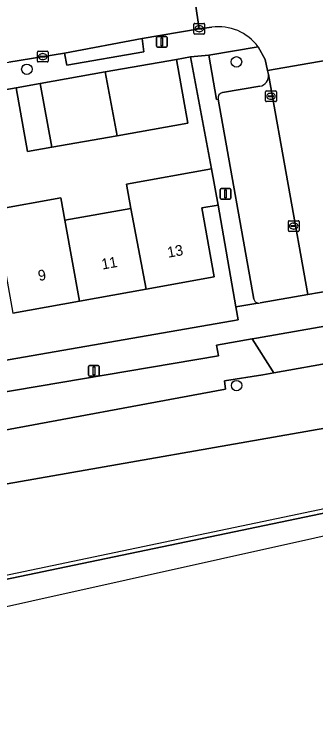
# Model space of a CAD drawing. Extents: x 162879 to 165540, y 384011 to 385181.
# Drawn here: x 164335.2 to 164363.4, y 384230.8 to 384298.7 of the extents above; entities that cross this region are included whole.
import ezdxf

# ---------------------------------------------------------------- set-up
doc = ezdxf.new("R2010")
doc.units = 0
for name, color, linetype in [('IMGEO_Boom', 7, 'Continuous'), ('IMGEO_Erf', 7, 'Continuous'), ('IMGEO_Geluidsscherm', 7, 'Continuous'), ('IMGEO_Groenvoorziening', 7, 'Continuous'), ('IMGEO_Hek', 7, 'Continuous'), ('IMGEO_Kolk', 7, 'Continuous'), ('IMGEO_Lichtmast', 7, 'Continuous'), ('IMGEO_Pand', 7, 'Continuous'), ('IMGEO_Pand_nummerreeks', 7, 'Continuous'), ('IMGEO_Parkeervlak_open', 7, 'Continuous'), ('IMGEO_Rijbaan_lokaal_open', 7, 'Continuous'), ('IMGEO_Spoorbaan_halfverhard', 7, 'Continuous'), ('IMGEO_Voetpad_open', 7, 'Continuous')]:
    doc.layers.add(name, color=color, linetype=linetype)

msp = doc.modelspace()

# ---------------------------------------------------------------- linework, layer by layer
at = {"layer": 'IMGEO_Boom'}
for centre in [(164356.033, 384294.259), (164336.409, 384293.568), (164356.047, 384263.956)]:
    msp.add_circle(centre, 0.489, dxfattribs=at)
at = {"layer": 'IMGEO_Erf'}
for points in [[(164333.357, 384280.421), (164339.591, 384281.545), (164339.972, 384279.434), (164346.148, 384280.524), (164345.733, 384282.826), (164353.7, 384284.262), (164351.728, 384294.729), (164350.412, 384294.497), (164351.469, 384288.515), (164344.858, 384287.347), (164338.74, 384286.267), (164336.476, 384285.867), (164335.398, 384291.845), (164328.093, 384290.555)], [(164307.016, 384261.573), (164356.192, 384270.104), (164355.977, 384271.342), (164354.325, 384280.86), (164352.793, 384280.583), (164353.954, 384274.136), (164347.573, 384272.986), (164341.337, 384271.862), (164335.102, 384270.739)]]:
    msp.add_lwpolyline(points, dxfattribs=at)
at = {"layer": 'IMGEO_Geluidsscherm'}
msp.add_lwpolyline([(164676.85, 384317.503), (164663.933, 384314.802), (164648.266, 384311.595), (164636.969, 384309.223), (164597.183, 384300.976), (164565.574, 384294.368), (164548.747, 384290.97), (164534.634, 384287.879), (164524.441, 384285.774), (164509.439, 384282.631), (164506.722, 384282.083), (164492.433, 384279.293), (164482.587, 384277.14), (164470.079, 384274.477), (164466.147, 384273.624), (164450.636, 384270.401), (164434.466, 384267.046), (164426.586, 384265.503), (164423.587, 384264.967), (164410.248, 384262.029), (164381.356, 384255.946), (164378.846, 384255.471), (164286.152, 384236.059)], dxfattribs=at)
at = {"layer": 'IMGEO_Groenvoorziening'}
for points in [[(164359.019, 384293.076), (164358.943, 384293.437), (164358.725, 384294.476), (164358.079, 384295.671), (164353.441, 384294.901), (164354.175, 384290.744), (164354.317, 384290.772)], [(164275.766, 384234.945), (164276.237, 384233.569), (164279.904, 384234.412), (164283.523, 384235.158), (164285.806, 384235.656), (164298.742, 384238.478), (164308.907, 384240.511), (164444.165, 384268.675), (164487.306, 384277.828), (164570.841, 384295.099)], [(164354.713, 384291.396), (164358.213, 384291.973)], [(164444.217, 384277.406), (164432.573, 384275.206), (164431.046, 384274.979), (164412.171, 384271.782), (164411.664, 384273.084), (164410.216, 384273.782), (164408.706, 384273.531), (164371.45, 384267.278), (164359.532, 384265.161), (164358.499, 384264.978), (164354.911, 384264.392), (164355.011, 384263.622), (164331.775, 384259.327), (164332.753, 384254.442), (164367.352, 384260.503), (164371.077, 384261.125), (164385.399, 384263.612), (164397.49, 384266.196), (164412.669, 384268.778), (164431.26, 384272.662), (164431.272, 384272.664), (164433.193, 384273.044), (164448.321, 384276.269)], [(164448.321, 384276.269), (164433.193, 384273.044), (164431.272, 384272.664), (164431.26, 384272.662), (164412.669, 384268.778), (164397.49, 384266.196), (164385.399, 384263.612), (164371.077, 384261.125), (164367.352, 384260.503), (164332.753, 384254.442), (164333.391, 384251.229), (164332.291, 384250.966), (164331.608, 384254.221), (164308.265, 384249.94), (164308.753, 384246.272), (164306.778, 384245.994), (164298.825, 384244.409), (164297.191, 384244.242), (164295.55, 384244.131), (164274.277, 384245.855), (164270.872, 384246.664), (164271.625, 384245.117)]]:
    msp.add_lwpolyline(points, dxfattribs=at)
for points in [[(164370.883, 384270.681), (164357.909, 384268.406), (164357.5, 384268.334), (164359.415, 384265.343), (164359.516, 384265.186), (164359.532, 384265.161), (164371.45, 384267.278)], [(164354.911, 384264.392), (164358.499, 384264.978), (164359.532, 384265.161), (164359.516, 384265.186), (164359.415, 384265.343), (164357.5, 384268.334), (164354.177, 384267.752), (164354.364, 384266.743), (164331.078, 384262.811), (164331.775, 384259.327), (164355.011, 384263.622)]]:
    msp.add_lwpolyline(points, close=True, dxfattribs=at)
for centre, radius, start, end in [((164358.057, 384292.933), 0.973, 279.24631, 8.43992), ((164354.864, 384290.863), 0.554, 105.77567, 189.42465)]:
    msp.add_arc(centre, radius, start, end, dxfattribs=at)
at = {"layer": 'IMGEO_Hek'}
msp.add_lwpolyline([(164444.165, 384268.675), (164308.907, 384240.511), (164298.742, 384238.478), (164283.523, 384235.158)], dxfattribs=at)
at = {"layer": 'IMGEO_Kolk'}
for p, q in [((164352.05, 384296.938), (164352.05, 384297.79)), ((164352.125, 384297.864), (164352.977, 384297.864)), ((164352.309, 384297.358), (164352.309, 384297.37)), ((164352.747, 384297.321), (164352.349, 384297.321)), ((164352.352, 384297.407), (164352.75, 384297.407)), ((164352.538, 384297.644), (164352.563, 384297.644)), ((164352.793, 384297.37), (164352.793, 384297.358)), ((164353.051, 384297.79), (164353.051, 384296.938)), ((164352.977, 384296.864), (164352.125, 384296.864)), ((164352.561, 384297.084), (164352.536, 384297.084)), ((164337.395, 384294.326), (164337.395, 384295.178)), ((164337.47, 384295.252), (164338.322, 384295.252)), ((164338.396, 384295.178), (164338.396, 384294.326)), ((164337.654, 384294.746), (164337.654, 384294.758)), ((164338.092, 384294.709), (164337.694, 384294.709)), ((164337.697, 384294.795), (164338.095, 384294.795)), ((164337.883, 384295.032), (164337.908, 384295.032)), ((164338.138, 384294.758), (164338.138, 384294.746)), ((164338.322, 384294.252), (164337.47, 384294.252)), ((164337.906, 384294.472), (164337.881, 384294.472)), ((164358.767, 384290.617), (164358.767, 384291.469)), ((164358.842, 384291.543), (164359.694, 384291.543)), ((164359.255, 384291.323), (164359.28, 384291.323)), ((164359.768, 384291.469), (164359.768, 384290.617)), ((164359.694, 384290.543), (164358.842, 384290.543)), ((164359.026, 384291.037), (164359.026, 384291.049)), ((164359.464, 384291), (164359.066, 384291)), ((164359.069, 384291.086), (164359.467, 384291.086)), ((164359.278, 384290.763), (164359.253, 384290.763)), ((164359.51, 384291.049), (164359.51, 384291.037)), ((164360.895, 384278.465), (164360.895, 384279.317)), ((164360.97, 384279.391), (164361.822, 384279.391)), ((164361.154, 384278.885), (164361.154, 384278.897)), ((164361.197, 384278.934), (164361.595, 384278.934)), ((164361.383, 384279.171), (164361.408, 384279.171)), ((164361.638, 384278.897), (164361.638, 384278.885)), ((164361.896, 384279.317), (164361.896, 384278.465)), ((164361.822, 384278.391), (164360.97, 384278.391)), ((164361.592, 384278.848), (164361.194, 384278.848)), ((164361.406, 384278.611), (164361.381, 384278.611))]:
    msp.add_line(p, q, dxfattribs=at)
for points in [[(164352.05, 384296.938), (164352.05, 384297.79)], [(164352.125, 384297.864), (164352.977, 384297.864)], [(164353.051, 384297.79), (164353.051, 384296.938)], [(164352.977, 384296.864), (164352.125, 384296.864)], [(164337.395, 384294.326), (164337.395, 384295.178)], [(164337.47, 384295.252), (164338.322, 384295.252)], [(164338.396, 384295.178), (164338.396, 384294.326)], [(164338.322, 384294.252), (164337.47, 384294.252)], [(164358.767, 384290.617), (164358.767, 384291.469)], [(164358.842, 384291.543), (164359.694, 384291.543)], [(164359.768, 384291.469), (164359.768, 384290.617)], [(164359.694, 384290.543), (164358.842, 384290.543)], [(164360.895, 384278.465), (164360.895, 384279.317)], [(164360.97, 384279.391), (164361.822, 384279.391)], [(164361.896, 384279.317), (164361.896, 384278.465)], [(164361.822, 384278.391), (164360.97, 384278.391)]]:
    msp.add_lwpolyline(points, dxfattribs=at)
for centre, radius, start, end in [((164352.127, 384297.788), 0.0765, 91.55205, 178.44795), ((164352.127, 384297.788), 0.0765, 91.55205, 178.44795), ((164352.349, 384297.367), 0.0403, 85.87752, 175.75265), ((164352.346, 384297.357), 0.0366, 178.93798, 274.71019), ((164352.75, 384297.364), 0.043, 264.86636, 352.45326), ((164352.754, 384297.369), 0.0386, 1.73085, 96.63898), ((164352.975, 384297.788), 0.0765, 1.55205, 88.44795), ((164352.975, 384297.788), 0.0765, 1.55205, 88.44795), ((164352.127, 384296.94), 0.0765, 181.55205, 268.44795), ((164352.127, 384296.94), 0.0765, 181.55205, 268.44795), ((164352.975, 384296.94), 0.0765, 271.55205, 358.44795), ((164352.975, 384296.94), 0.0765, 271.55205, 358.44795), ((164337.472, 384295.176), 0.0765, 91.55205, 178.44795), ((164337.472, 384295.176), 0.0765, 91.55205, 178.44795), ((164338.32, 384295.176), 0.0765, 1.55205, 88.44795), ((164338.32, 384295.176), 0.0765, 1.55205, 88.44795), ((164337.694, 384294.755), 0.0403, 85.87752, 175.75265), ((164337.691, 384294.745), 0.0366, 178.93798, 274.71019), ((164338.095, 384294.752), 0.043, 264.86636, 352.45326), ((164338.099, 384294.757), 0.0386, 1.73085, 96.63898), ((164337.472, 384294.328), 0.0765, 181.55205, 268.44795), ((164337.472, 384294.328), 0.0765, 181.55205, 268.44795), ((164338.32, 384294.328), 0.0765, 271.55205, 358.44795), ((164338.32, 384294.328), 0.0765, 271.55205, 358.44795), ((164358.844, 384291.467), 0.0765, 91.55205, 178.44795), ((164358.844, 384291.467), 0.0765, 91.55205, 178.44795), ((164359.692, 384291.467), 0.0765, 1.55205, 88.44795), ((164359.692, 384291.467), 0.0765, 1.55205, 88.44795), ((164358.844, 384290.619), 0.0765, 181.55205, 268.44795), ((164358.844, 384290.619), 0.0765, 181.55205, 268.44795), ((164359.066, 384291.046), 0.0403, 85.87752, 175.75265), ((164359.063, 384291.036), 0.0366, 178.93798, 274.71019), ((164359.467, 384291.043), 0.043, 264.86636, 352.45326), ((164359.471, 384291.048), 0.0386, 1.73085, 96.63898), ((164359.692, 384290.619), 0.0765, 271.55205, 358.44795), ((164359.692, 384290.619), 0.0765, 271.55205, 358.44795), ((164360.972, 384279.315), 0.0765, 91.55205, 178.44795), ((164360.972, 384279.315), 0.0765, 91.55205, 178.44795), ((164361.194, 384278.894), 0.0403, 85.87752, 175.75265), ((164361.191, 384278.884), 0.0366, 178.93798, 274.71019), ((164361.595, 384278.891), 0.043, 264.86636, 352.45326), ((164361.599, 384278.896), 0.0386, 1.73085, 96.63898), ((164361.82, 384279.315), 0.0765, 1.55205, 88.44795), ((164361.82, 384279.315), 0.0765, 1.55205, 88.44795), ((164360.972, 384278.467), 0.0765, 181.55205, 268.44795), ((164360.972, 384278.467), 0.0765, 181.55205, 268.44795), ((164361.82, 384278.467), 0.0765, 271.55205, 358.44795), ((164361.82, 384278.467), 0.0765, 271.55205, 358.44795)]:
    msp.add_arc(centre, radius, start, end, dxfattribs=at)
for centre, major_axis, ratio, start_param, end_param in [((164352.537, 384297.364), (-0.387, 0.002), 0.722429, 4.712389, 7.853982), ((164352.562, 384297.364), (-0.39, 0.002), 0.717154, 1.570796, 4.712389), ((164337.882, 384294.752), (-0.387, 0.002), 0.722429, 4.712389, 7.853982), ((164337.907, 384294.752), (-0.39, 0.002), 0.717154, 1.570796, 4.712389), ((164359.254, 384291.043), (-0.387, 0.002), 0.722429, 4.712389, 7.853982), ((164359.279, 384291.043), (-0.39, 0.002), 0.717154, 1.570796, 4.712389), ((164361.382, 384278.891), (-0.387, 0.002), 0.722429, 4.712389, 7.853982), ((164361.407, 384278.891), (-0.39, 0.002), 0.717154, 1.570796, 4.712389)]:
    msp.add_ellipse(centre, major_axis=major_axis, ratio=ratio, start_param=start_param, end_param=end_param, dxfattribs=at)
at = {"layer": 'IMGEO_Lichtmast'}
for p, q in [((164348.552, 384295.745), (164348.552, 384296.545)), ((164348.552, 384296.545), (164348.552, 384295.745)), ((164348.652, 384296.645), (164349.442, 384296.645)), ((164349.442, 384296.645), (164348.652, 384296.645)), ((164349.542, 384296.545), (164349.542, 384295.745)), ((164349.542, 384295.745), (164349.542, 384296.545)), ((164349.442, 384295.645), (164348.652, 384295.645)), ((164348.652, 384295.645), (164349.442, 384295.645)), ((164354.514, 384281.515), (164354.514, 384282.315)), ((164354.514, 384282.315), (164354.514, 384281.515)), ((164354.614, 384282.415), (164355.404, 384282.415)), ((164355.404, 384282.415), (164354.614, 384282.415)), ((164355.504, 384282.315), (164355.504, 384281.515)), ((164355.504, 384281.515), (164355.504, 384282.315)), ((164355.404, 384281.415), (164354.614, 384281.415)), ((164354.614, 384281.415), (164355.404, 384281.415)), ((164342.188, 384264.945), (164342.188, 384265.745)), ((164342.188, 384265.745), (164342.188, 384264.945)), ((164342.288, 384265.845), (164343.078, 384265.845)), ((164343.078, 384265.845), (164342.288, 384265.845)), ((164343.178, 384265.745), (164343.178, 384264.945)), ((164343.178, 384264.945), (164343.178, 384265.745)), ((164343.078, 384264.845), (164342.288, 384264.845)), ((164342.288, 384264.845), (164343.078, 384264.845))]:
    msp.add_line(p, q, dxfattribs=at)
for points in [[(164348.972, 384296.52), (164349.122, 384296.52), (164349.122, 384295.77), (164348.972, 384295.77), (164348.972, 384296.52)], [(164354.934, 384282.29), (164355.084, 384282.29), (164355.084, 384281.54), (164354.934, 384281.54), (164354.934, 384282.29)], [(164342.608, 384265.72), (164342.758, 384265.72), (164342.758, 384264.97), (164342.608, 384264.97), (164342.608, 384265.72)]]:
    msp.add_lwpolyline(points, dxfattribs=at)
for centre, start, end in [((164348.652, 384296.545), 90, 180), ((164348.652, 384296.545), 90, 180), ((164349.442, 384296.545), 0, 90), ((164349.442, 384296.545), 360, 90), ((164348.652, 384295.745), 180, 270), ((164348.652, 384295.745), 180, 270), ((164349.442, 384295.745), 270, 0), ((164349.442, 384295.745), 270, 0), ((164354.614, 384282.315), 90, 180), ((164354.614, 384282.315), 90, 180), ((164355.404, 384282.315), 0, 90), ((164355.404, 384282.315), 360, 90), ((164354.614, 384281.515), 180, 270), ((164354.614, 384281.515), 180, 270), ((164355.404, 384281.515), 270, 0), ((164355.404, 384281.515), 270, 0), ((164342.288, 384265.745), 90, 180), ((164342.288, 384265.745), 90, 180), ((164343.078, 384265.745), 0, 90), ((164343.078, 384265.745), 360, 90), ((164342.288, 384264.945), 180, 270), ((164342.288, 384264.945), 180, 270), ((164343.078, 384264.945), 270, 0), ((164343.078, 384264.945), 270, 0)]:
    msp.add_arc(centre, 0.1, start, end, dxfattribs=at)
at = {"layer": 'IMGEO_Pand'}
for points in [[(164350.412, 384294.497), (164343.73, 384293.317), (164344.858, 384287.347), (164351.469, 384288.515)], [(164343.73, 384293.317), (164337.663, 384292.245), (164338.74, 384286.267), (164344.858, 384287.347)], [(164337.663, 384292.245), (164335.398, 384291.845), (164336.476, 384285.867), (164338.74, 384286.267)], [(164353.954, 384274.136), (164352.793, 384280.583), (164354.325, 384280.86), (164353.7, 384284.262), (164345.733, 384282.826), (164346.148, 384280.524), (164347.573, 384272.986)], [(164339.972, 384279.434), (164339.591, 384281.545), (164333.357, 384280.421), (164333.733, 384278.333), (164335.102, 384270.739), (164341.337, 384271.862)], [(164341.337, 384271.862), (164347.573, 384272.986), (164346.148, 384280.524), (164339.972, 384279.434)]]:
    msp.add_lwpolyline(points, close=True, dxfattribs=at)
at = {"layer": 'IMGEO_Parkeervlak_open'}
for points in [[(164358.244, 384271.696), (164362.71, 384272.494), (164359.019, 384293.076)], [(164358.213, 384291.973), (164354.713, 384291.396)], [(164354.317, 384290.772), (164357.675, 384272.061)]]:
    msp.add_lwpolyline(points, dxfattribs=at)
for centre, radius, start, end in [((164358.057, 384292.933), 0.973, 279.24631, 8.43992), ((164354.864, 384290.863), 0.554, 105.77567, 189.42465), ((164358.11, 384272.112), 0.438, 186.72897, 260.81368), ((164358.108, 384272.115), 0.441, 261.05985, 287.90937)]:
    msp.add_arc(centre, radius, start, end, dxfattribs=at)
at = {"layer": 'IMGEO_Rijbaan_lokaal_open'}
for points in [[(164368.07, 384300.23), (164369.425, 384300.48), (164368.583, 384305.341), (164361.356, 384304.138), (164351.798, 384302.425), (164352.551, 384297.364), (164353.72, 384297.51)], [(164347.196, 384296.432), (164352.551, 384297.364), (164351.798, 384302.425), (164342.81, 384300.878)], [(164334.279, 384300.168), (164308.475, 384295.726), (164304.669, 384294.194), (164304.238, 384294.034), (164303.704, 384293.953), (164304.556, 384289.006), (164308.739, 384289.728), (164312.684, 384290.416), (164315.074, 384290.797), (164322.605, 384292.15), (164327.349, 384292.967), (164334.735, 384294.229), (164339.929, 384295.088), (164347.196, 384296.432)], [(164358.079, 384295.671), (164358.725, 384294.476), (164358.943, 384293.437), (164364.535, 384294.432), (164364.391, 384295.424)], [(164364.856, 384292.588), (164364.535, 384294.432), (164358.943, 384293.437), (164359.019, 384293.076), (164362.71, 384272.494), (164370.367, 384273.796), (164369.802, 384276.859), (164369.238, 384279.922), (164368.673, 384282.984), (164368.108, 384286.047)]]:
    msp.add_lwpolyline(points, dxfattribs=at)
msp.add_arc((164354.333, 384292.877), 4.673, 36.71721, 97.53441, dxfattribs=at)
at = {"layer": 'IMGEO_Spoorbaan_halfverhard'}
msp.add_lwpolyline([(164444.165, 384268.675), (164308.907, 384240.511), (164298.742, 384238.478), (164285.806, 384235.656), (164283.523, 384235.158), (164279.904, 384234.412), (164276.237, 384233.569), (164277.054, 384231.181), (164276.906, 384231.149), (164276.936, 384231.049), (164276.989, 384230.826), (164277.705, 384230.978), (164277.733, 384230.845), (164286.218, 384232.529), (164297.697, 384235.085), (164297.487, 384236.082), (164301.32, 384236.865), (164301.524, 384235.937), (164398.718, 384257.575), (164425.392, 384263.049), (164536.705, 384286.506)], dxfattribs=at)
at = {"layer": 'IMGEO_Voetpad_open'}
for points in [[(164353.72, 384297.51), (164352.551, 384297.364), (164347.196, 384296.432), (164347.372, 384295.202), (164340.141, 384293.959), (164339.929, 384295.088), (164334.735, 384294.229)], [(164335.398, 384291.845), (164337.663, 384292.245), (164343.73, 384293.317), (164350.412, 384294.497), (164351.728, 384294.729), (164353.441, 384294.901), (164358.079, 384295.671)], [(164354.317, 384290.772), (164354.175, 384290.744), (164353.441, 384294.901), (164351.728, 384294.729), (164353.7, 384284.262), (164354.325, 384280.86), (164355.977, 384271.342), (164358.04, 384271.68)], [(164328.093, 384290.555), (164335.398, 384291.845)], [(164357.675, 384272.061), (164354.317, 384290.772)], [(164358.04, 384271.68), (164355.977, 384271.342), (164356.192, 384270.104), (164307.016, 384261.573), (164302.892, 384285.13), (164297.965, 384284.257), (164301.53, 384263.755), (164297.909, 384263.112), (164278.541, 384259.775)], [(164440.954, 384282.971), (164430.273, 384281.063), (164417.846, 384278.843), (164417.296, 384282.019), (164412.318, 384281.098), (164405.931, 384279.996), (164403.019, 384279.494), (164399.901, 384278.956), (164375.896, 384274.815), (164370.367, 384273.796), (164362.71, 384272.494), (164358.244, 384271.696)], [(164279.706, 384256.863), (164300.487, 384260.439), (164302.113, 384260.729), (164302.642, 384257.713), (164304.926, 384258.095), (164306.991, 384258.44), (164308.547, 384258.7), (164327.238, 384262.163), (164329.87, 384262.607), (164331.078, 384262.811), (164354.364, 384266.743), (164354.177, 384267.752), (164357.5, 384268.334), (164357.909, 384268.406), (164370.883, 384270.681), (164372.217, 384270.915), (164409.581, 384277.423)]]:
    msp.add_lwpolyline(points, dxfattribs=at)
msp.add_lwpolyline([(164339.929, 384295.088), (164340.141, 384293.959), (164347.372, 384295.202), (164347.196, 384296.432)], close=True, dxfattribs=at)
for centre, radius, start, end in [((164354.333, 384292.877), 4.673, 36.71721, 97.53441), ((164358.11, 384272.112), 0.438, 186.72897, 260.81368), ((164358.108, 384272.115), 0.441, 261.05985, 287.90937)]:
    msp.add_arc(centre, radius, start, end, dxfattribs=at)

# ---------------------------------------------------------------- texts
at = {"layer": 'IMGEO_Pand_nummerreeks'}
for s, rotation, p in [('13', 10.21584, (164349.646, 384275.919)), ('11', 10.21567, (164343.479, 384274.809)), ('9', 10.21584, (164337.543, 384273.74))]:
    msp.add_text(s, height=1, rotation=rotation, dxfattribs=at).set_placement(p)

doc.saveas('drawing.dxf')
